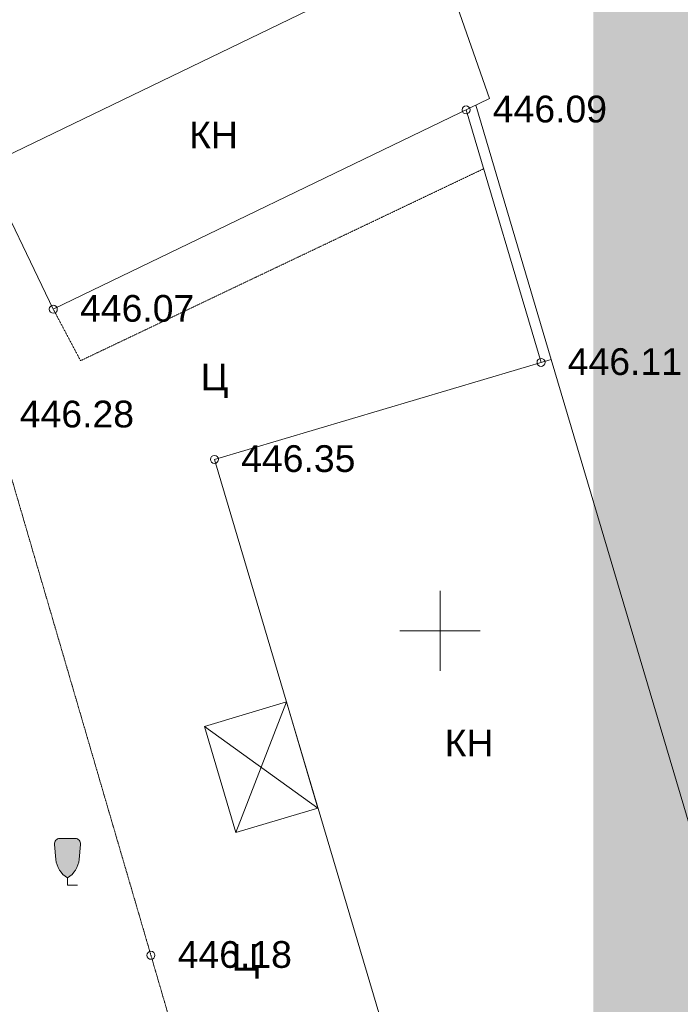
# Model space of a CAD drawing. Header units: millimetres. Extents: x 918404 to 1362154, y 4120617 to 4364104.
# Tile 408 of 649: x 1206901 to 1211842, y 4136904 to 4144266. Entities that reach past the tile are written whole.
import ezdxf

# ---------------------------------------------------------------- set-up
doc = ezdxf.new("R2010")
doc.units = ezdxf.units.MM
doc.header["$MEASUREMENT"] = 0
doc.linetypes.add('Д_ТРОТ_ТРУБА', pattern=[1.5, 0.75, -0.75])
for name, color, linetype, lineweight in [('(001) Сетка_Ном._пера__132', 132, 'Continuous', 18), ('(002) Рамка_Ном._пера__3', 3, 'Continuous', 18), ('(002) Рамка_Ном._пера__7', 7, 'Continuous', 18), ('(007) Здания_Ном._пера__7', 7, 'Continuous', 18), ('(008) Скульптуры_Ном._пера__7', 7, 'Continuous', 18), ('0_Ном._пера__255', 255, 'Continuous', 18), ('0_Ном._пера__7', 7, 'Continuous', 18)]:
    doc.layers.add(name, color=color, linetype=linetype, lineweight=lineweight)
doc.styles.add('СГЕНЕРИР_СТИЛЬ_1', font='arial.ttf')

msp = doc.modelspace()

# ---------------------------------------------------------------- hatches: boundary and pattern name
at = {"layer": '(002) Рамка_Ном._пера__3', "linetype": 'Continuous'}
msp.add_hatch(color=256, dxfattribs=at).paths.add_polyline_path([(1207200.1, 4138145.1, 0.415198), (1207162, 4138100.3), (1207171.2, 4137987.9, 0.244187), (1207258.3, 4137850, 0.244187), (1207345.4, 4137987.9), (1207354.6, 4138100.3, 0.415198), (1207316.5, 4138145.1)])
at = {"layer": '0_Ном._пера__255', "linetype": 'Continuous'}
h = msp.add_hatch(color=256, dxfattribs=at)
h.paths.add_polyline_path([(1178033.9, 4156442.9), (1178033.9, 4123947.1), (1224771.4, 4123947.1), (1224771.4, 4156442.9)])
h.paths.add_polyline_path([(1184954.5, 4149236.9), (1184954.5, 4153171.3), (1197068.8, 4153171.3), (1197068.8, 4152074.4), (1202752, 4152074.4), (1202752, 4153192), (1211190.6, 4153192), (1211190.6, 4131410.6), (1205500.3, 4131410.6), (1205500.3, 4134854.4), (1195684.6, 4134854.4), (1195684.6, 4126774), (1184954.5, 4126774)], flags=0)

# ---------------------------------------------------------------- linework, layer by layer
at = {"layer": '(001) Сетка_Ном._пера__132', "linetype": 'Continuous'}
for p, q in [((1210045, 4139996.6), (1210045, 4139396.6)), ((1209745, 4139696.6), (1210345, 4139696.6))]:
    msp.add_line(p, q, dxfattribs=at)
at = {"layer": '(002) Рамка_Ном._пера__7', "linetype": 'Continuous', "flags": 128}
for points in [[(1207258.3, 4137850, -0.244187), (1207171.2, 4137987.9), (1207162, 4138100.3, -0.415198), (1207200.1, 4138145.1), (1207258.3, 4138145.1)], [(1207258.3, 4137850, 0.244187), (1207345.4, 4137987.9), (1207354.6, 4138100.3, 0.415198), (1207316.5, 4138145.1), (1207258.3, 4138145.1)]]:
    msp.add_lwpolyline(points, format="xyb", dxfattribs=at)
for points in [[(1207258.3, 4137795.1), (1207258.3, 4137850)], [(1207258.3, 4137795.1), (1207258.3, 4137850)], [(1207258.3, 4137795.1), (1207333.3, 4137795.1)]]:
    msp.add_lwpolyline(points, dxfattribs=at)
at = {"layer": '0_Ном._пера__7', "linetype": 'Continuous'}
for p, q in [((1210239.8, 4143592.1), (1210239.8, 4143592)), ((1210239.8, 4143592.1), (1210239.8, 4143592.1)), ((1207152.2, 4142101.8), (1207152.2, 4142101.8)), ((1207152.2, 4142101.8), (1207152.2, 4142101.8)), ((1210800.5, 4141703.7), (1210800.5, 4141703.7)), ((1210800.5, 4141703.7), (1210800.5, 4141703.7)), ((1208357.7, 4140978.5), (1208357.7, 4140978.5)), ((1208357.7, 4140978.5), (1208357.7, 4140978.5)), ((1207882.3, 4137270.7), (1207882.3, 4137270.7)), ((1207882.3, 4137270.7), (1207882.3, 4137270.7))]:
    msp.add_line(p, q, dxfattribs=at)
at = {"layer": '0_Ном._пера__7', "linetype": 'Continuous', "flags": 128}
for points in [[(1206636.8, 4143169.6), (1210021, 4144803), (1210415.3, 4143676.7), (1207152.2, 4142101.8)], [(1208896.2, 4139164.9), (1209131.8, 4138371.4), (1208518.1, 4138189.3), (1208282.5, 4138982.7)]]:
    msp.add_lwpolyline(points, close=True, dxfattribs=at)
for points in [[(1210800.5, 4141703.7), (1210239.8, 4143592.1)], [(1210877.2, 4141726.5), (1210313.2, 4143627.4)], [(1209668.5, 4136563.5), (1208357.7, 4140978.5), (1210877.2, 4141726.5), (1212188, 4137311.5)], [(1208518.1, 4138189.3), (1208896.2, 4139164.9)], [(1208282.5, 4138982.7), (1209131.8, 4138371.4)]]:
    msp.add_lwpolyline(points, dxfattribs=at)
at = {"layer": '0_Ном._пера__7', "linetype": 'Д_ТРОТ_ТРУБА', "flags": 128}
for points in [[(1207152.2, 4142101.8), (1207356, 4141716.8), (1210370.7, 4143151.2)], [(1181891.5, 4129282.9), (1185899.9, 4131327.1), (1189744.7, 4133276), (1189929.1, 4132868.2), (1197024.5, 4136318.7), (1197198.1, 4135961.2), (1200642.2, 4137618.8), (1200389, 4138140.2), (1206701.4, 4141311.5), (1208236.1, 4136060.3)]]:
    msp.add_lwpolyline(points, dxfattribs=at)
at = {"layer": '0_Ном._пера__7', "linetype": 'Continuous'}
for centre in [(1210239.8, 4143592.1), (1207152.2, 4142101.8), (1210800.5, 4141703.7), (1208357.7, 4140978.5), (1207882.3, 4137270.7)]:
    msp.add_circle(centre, 30, dxfattribs=at)

# ---------------------------------------------------------------- texts
at = {"layer": '(007) Здания_Ном._пера__7', "linetype": 'Continuous', "char_height": 200, "attachment_point": 7, "style": 'СГЕНЕРИР_СТИЛЬ_1'}
for insert in [(1208168.5, 4143304.6), (1210080.1, 4138757.3)]:
    msp.add_mtext('{КН}', dxfattribs=dict(at, insert=insert))
at = {"layer": '(008) Скульптуры_Ном._пера__7', "linetype": 'Continuous', "char_height": 200, "attachment_point": 7, "style": 'СГЕНЕРИР_СТИЛЬ_1'}
for insert in [(1208254.3, 4141437.1), (1208486.2, 4137096.8)]:
    msp.add_mtext('{Ц}', dxfattribs=dict(at, insert=insert))
at = {"layer": '0_Ном._пера__7', "linetype": 'Continuous', "char_height": 200, "attachment_point": 4, "style": 'СГЕНЕРИР_СТИЛЬ_1'}
for s, insert in [('{446.09}', (1210439.8, 4143596.9)), ('{446.07}', (1207352.2, 4142106.6)), ('{446.11}', (1211000.5, 4141708.6)), ('{446.28}', (1206901.4, 4141316.3)), ('{446.35}', (1208557.7, 4140983.2)), ('{446.18}', (1208082.3, 4137275.5))]:
    msp.add_mtext(s, dxfattribs=dict(at, insert=insert))

doc.saveas('drawing.dxf')
